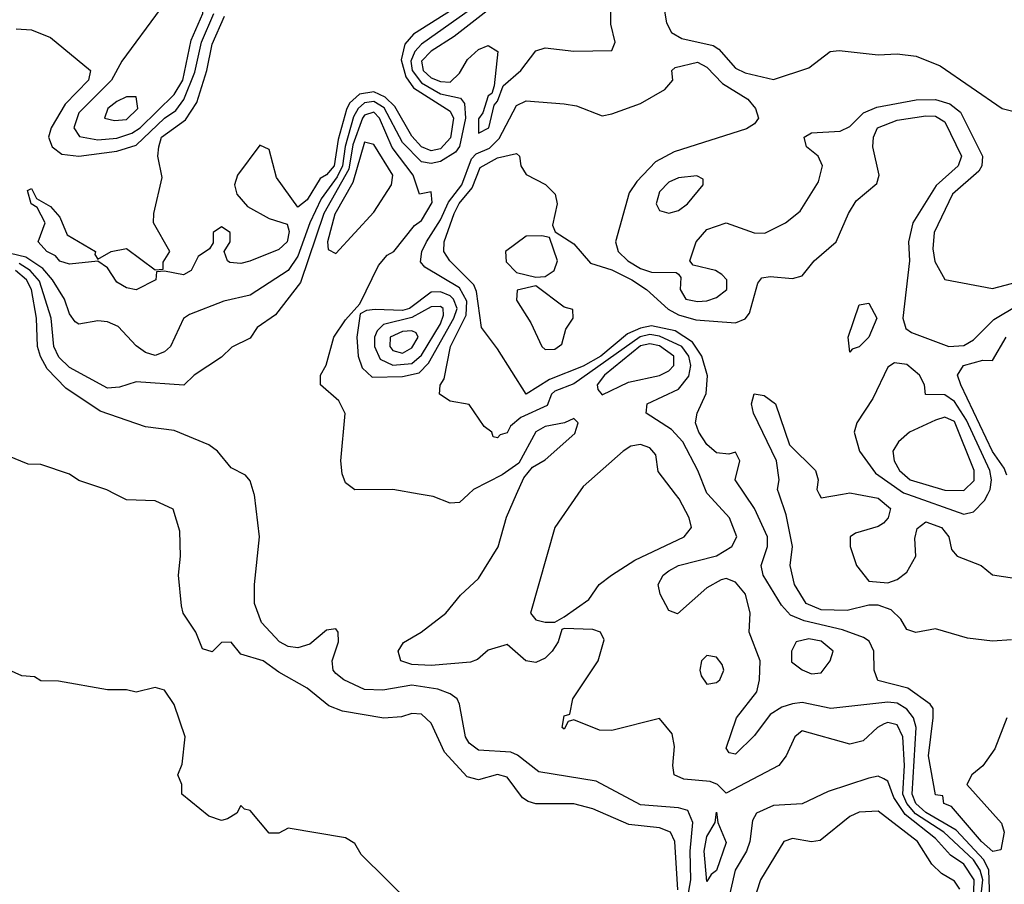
# Model space of a CAD drawing. Header units: inches. Extents: x 2380053 to 2584298, y 380219 to 546618.
# Tile 490 of 656: x 2491146 to 2493215, y 479180 to 480997. Entities that reach past the tile are written whole.
import ezdxf

# ---------------------------------------------------------------- set-up
doc = ezdxf.new("R2010")
doc.units = ezdxf.units.IN
doc.header["$MEASUREMENT"] = 0
doc.layers.add('C4497', color=7, linetype='Continuous')
doc.layers.add('C4498', color=7, linetype='Continuous')

msp = doc.modelspace()

# ---------------------------------------------------------------- linework, layer by layer
at = {"layer": 'C4497', "color": 2}
for points, elevation in [([(2492528.5, 479168.5), (2492522.7, 479270), (2492513, 479290), (2492490, 479299.2), (2492425.6, 479305.6), (2492350, 479338.9), (2492310, 479349.7), (2492230, 479349.6), (2492214.3, 479354.3), (2492202, 479362), (2492170, 479405.1), (2492150, 479411.1), (2492110, 479399.5), (2492086, 479406), (2492038.2, 479458.2), (2492010, 479519), (2491990, 479538), (2491970, 479539.3), (2491948, 479532), (2491910.6, 479529.4), (2491823.9, 479543.9), (2491795.3, 479555.3), (2491750, 479592.3), (2491690, 479626), (2491657.2, 479650), (2491610, 479664), (2491590, 479688.7), (2491570, 479688), (2491550, 479668.7), (2491530, 479675.3), (2491516, 479710), (2491489, 479750), (2491485.6, 479765.6), (2491479.6, 479830), (2491483.7, 479870), (2491482, 479922), (2491468.4, 479968.4), (2491430, 479986), (2491370, 479988), (2491346.3, 480000)], 30), ([(2492538.6, 479090), (2492556.4, 479190), (2492554.4, 479250), (2492560.3, 479310), (2492550, 479335.6), (2492530, 479341.1), (2492450, 479347.1), (2492356.8, 479396.8), (2492236.4, 479416.4), (2492191.8, 479451.8), (2492177.8, 479457.8), (2492110, 479462), (2492090, 479477), (2492082.6, 479490), (2492070, 479559), (2492065.1, 479570), (2492050, 479580.5), (2492024, 479590), (2491970, 479598.4), (2491908.4, 479588.5), (2491870, 479589.8), (2491826.6, 479610), (2491810, 479622.9), (2491804.7, 479630), (2491802.4, 479650), (2491815.6, 479690), (2491815.1, 479710), (2491810, 479717.2), (2491790, 479714.5), (2491755.3, 479684.7), (2491730, 479676.8), (2491710, 479679.8), (2491691.8, 479690), (2491653.6, 479730), (2491638.9, 479770), (2491638.9, 479810), (2491649.5, 479910), (2491638.9, 479998.9), (2491638.6, 480000)], 26), ([(2493157.9, 479082.1), (2493169.9, 479190), (2493164.2, 479210), (2493150, 479231.6), (2493087.5, 479290), (2493028.1, 479328.1), (2493009.9, 479350), (2493001.6, 479370), (2493005.2, 479430), (2493001.8, 479490), (2492990, 479515.1), (2492970, 479520.4), (2492962.6, 479517.4), (2492948.2, 479510), (2492918.3, 479481.7), (2492890, 479474.5), (2492790, 479502.7), (2492774.8, 479490), (2492756.3, 479450), (2492740.7, 479430), (2492630, 479372), (2492612, 479390), (2492596.5, 479396.5), (2492541.4, 479401.5), (2492521.2, 479410), (2492518, 479430), (2492522, 479470), (2492516.6, 479496.6), (2492490, 479528.7), (2492390, 479503.7), (2492364.1, 479504.1), (2492310, 479526), (2492298, 479522), (2492290, 479506), (2492286, 479510), (2492290, 479534), (2492302, 479538), (2492308, 479570), (2492361.2, 479650), (2492374, 479694), (2492366, 479710), (2492350, 479715.3), (2492290, 479718), (2492284.7, 479715.3), (2492277.3, 479690), (2492264.9, 479670), (2492250, 479655.1), (2492230, 479646.6), (2492209.6, 479649.6), (2492170, 479684), (2492130, 479672), (2492107.7, 479652.3), (2492093, 479647), (2492010, 479639.7), (2491970, 479642), (2491946.6, 479650), (2491940.9, 479670), (2491951.9, 479688.1), (2491989, 479710), (2492041.2, 479750), (2492071.9, 479788.1), (2492110, 479822.8), (2492151, 479889), (2492168.4, 479951.6), (2492189.9, 480000)], 22), ([(2492088.5, 480000), (2492070, 479982.7), (2492050, 479980.9), (2492014.7, 479994.8), (2491984.9, 480000)], 22), ([(2492318.8, 480000), (2492270.3, 479930), (2492218.8, 479750), (2492230, 479736), (2492250, 479731), (2492270, 479731), (2492290, 479742), (2492341.5, 479778.5), (2492363.7, 479810), (2492389.3, 479830), (2492438.5, 479861.5), (2492542, 479910), (2492557.2, 479930), (2492552.7, 479950), (2492531.8, 479990), (2492524.1, 480000)], 22), ([(2493187.4, 479070), (2493182.6, 479210), (2493171.8, 479231.8), (2493113.8, 479293.8), (2493050, 479331.2), (2493029, 479350), (2493021.4, 479370), (2493029.9, 479510), (2493024.4, 479530), (2493010, 479548.6), (2492990, 479560.8), (2492970, 479563.1), (2492850, 479549.7), (2492790, 479562), (2492770, 479559.7), (2492747.3, 479552.7), (2492722.9, 479537.1), (2492690, 479492.7), (2492650, 479454), (2492636.4, 479456.4), (2492630, 479466), (2492652.3, 479530), (2492695.1, 479584.9), (2492700.7, 479610), (2492701.6, 479650), (2492678.7, 479710), (2492680.5, 479750), (2492671, 479790), (2492650, 479815.4), (2492630, 479822.6), (2492619.9, 479820.1), (2492590, 479803.5), (2492528.4, 479748.4), (2492510, 479755.3), (2492491.6, 479790), (2492487.6, 479810), (2492497.6, 479830), (2492510, 479838.9), (2492530, 479850.2), (2492610, 479870.3), (2492642, 479890), (2492653, 479910), (2492637.4, 479950), (2492591.8, 480000)], 18), ([(2493220.3, 479530), (2493195.3, 479464.7), (2493170, 479429.4), (2493146.8, 479410), (2493136, 479390), (2493208.7, 479308.7), (2493214.9, 479290), (2493207.3, 479252.7), (2493190.5, 479249.5), (2493167, 479270), (2493104, 479344), (2493088, 479350), (2493086, 479366), (2493070, 479368), (2493055.6, 479450), (2493065.7, 479530), (2493065.1, 479550), (2493058.8, 479558.8), (2493012.5, 479592.5), (2492948.8, 479608.8), (2492941.7, 479630), (2492941, 479670), (2492930.8, 479690.8), (2492919, 479699), (2492875.2, 479715.2), (2492794.1, 479734.1), (2492765.8, 479745.8), (2492746.8, 479766.8), (2492707.8, 479830), (2492704.2, 479850), (2492716.9, 479890), (2492716.9, 479910), (2492689.8, 479969.8), (2492669.5, 480000)], 14), ([(2493230, 479694), (2493190, 479691.3), (2493137.5, 479697.5), (2493070, 479717.2), (2493029.1, 479709.1), (2493010, 479715.3), (2492997.2, 479737.2), (2492976.9, 479756.9), (2492950, 479766.6), (2492930, 479766.6), (2492884.4, 479755.6), (2492830, 479756.8), (2492798.7, 479770), (2492774, 479810), (2492765.1, 479850), (2492769.7, 479890), (2492756.3, 479956.3), (2492741.8, 480000)], 10), ([(2492826, 480000), (2492830, 479992), (2492874.5, 480000)], 10), ([(2492904.7, 480000), (2492950, 479991.4), (2492975.5, 479970), (2492970.6, 479950), (2492960.7, 479939.3), (2492950, 479931.8), (2492902, 479918), (2492891, 479910), (2492890.8, 479890), (2492904, 479850), (2492930, 479817.3), (2492970, 479813.4), (2492990, 479820.7), (2493010, 479836), (2493029, 479870), (2493026.8, 479906.8), (2493031.9, 479928.1), (2493050, 479941.6), (2493083, 479930), (2493098.4, 479910), (2493103.8, 479883.8), (2493116, 479870), (2493166, 479850), (2493190, 479830.8), (2493236.5, 479823.5)], 10), ([(2493011.7, 480000), (2493130, 479957.7), (2493150, 479963.1), (2493173.5, 479986.5), (2493180.3, 480000)], 14), ([(2491970, 479138), (2491863.1, 479243.1), (2491850, 479266), (2491830, 479278), (2491710, 479298), (2491690, 479288), (2491670, 479288), (2491630, 479335.3), (2491618, 479338), (2491610, 479346), (2491602, 479330), (2491582, 479318), (2491570, 479314), (2491543.2, 479323.2), (2491486, 479370), (2491486, 479390), (2491478, 479410), (2491487.3, 479432.7), (2491493.2, 479490), (2491470, 479558), (2491450, 479588), (2491430, 479594), (2491390, 479584), (2491370, 479589), (2491330, 479589), (2491227.3, 479607.3), (2491190, 479608), (2491176.4, 479616.4), (2491150, 479618), (2491114.6, 479634.6)], 34), ([(2493150, 479140.7), (2493151.7, 479190), (2493130, 479222.3), (2493101.8, 479241.8), (2493070, 479276.8), (2493006.8, 479326.8), (2492982.5, 479362.5), (2492970, 479397), (2492962, 479402), (2492950, 479407.6), (2492930, 479403.6), (2492844.9, 479375.1), (2492790, 479349.6), (2492730, 479346), (2492694, 479330), (2492685.8, 479314.2), (2492680.3, 479270), (2492673.1, 479250), (2492649.2, 479210), (2492611.9, 479048.1)], 26), ([(2493121.6, 479170), (2493110, 479186.6), (2493082.7, 479202.7), (2493062.7, 479222.7), (2493032.6, 479270), (2492950, 479334), (2492910, 479331.5), (2492890, 479322.7), (2492828, 479272), (2492810, 479269.3), (2492770, 479276.2), (2492751.3, 479270), (2492702.4, 479190), (2492670.4, 479090)], 30)]:
    msp.add_lwpolyline(points, dxfattribs=dict(at, elevation=elevation))
for points, elevation in [([(2492804.2, 479695.8), (2492777.3, 479690), (2492767.7, 479670), (2492768, 479648), (2492790, 479631), (2492810, 479622.8), (2492830, 479624.7), (2492849.2, 479650), (2492855.1, 479670), (2492830, 479690.9)], 18), ([(2492590, 479661.2), (2492578.8, 479650), (2492574.8, 479630), (2492578, 479618), (2492590, 479601), (2492610, 479604), (2492617.2, 479610), (2492625.2, 479630), (2492622, 479642), (2492610, 479657.2)], 22), ([(2492590, 479186), (2492584.4, 479250), (2492590, 479280.7), (2492607, 479310), (2492610, 479332), (2492613, 479310), (2492630, 479268), (2492610, 479209), (2492598.8, 479201.2)], 22)]:
    msp.add_lwpolyline(points, close=True, dxfattribs=dict(at, elevation=elevation))
at = {"layer": 'C4498', "color": 2}
for points, elevation in [([(2492490, 481078), (2492504.9, 480990), (2492515.5, 480970), (2492537.2, 480957.2), (2492603, 480943), (2492615.1, 480935.1), (2492650, 480894.9), (2492670, 480885.3), (2492730, 480871.3), (2492804.1, 480895.9), (2492849, 480930), (2492867.5, 480932.5), (2492950, 480923), (2492990, 480925.5), (2493030, 480920.5), (2493079.9, 480899.9), (2493210.4, 480810.4), (2493250, 480800.4)], 22), ([(2492159.5, 481040.5), (2492058.6, 480961.4), (2492010, 480930.6), (2491990.2, 480910), (2491993.4, 480890), (2492010, 480875), (2492030, 480866.7), (2492050, 480865.8), (2492070, 480884.4), (2492086.5, 480913.5), (2492110, 480934), (2492130, 480943), (2492150.4, 480930.4), (2492142.4, 480857.6), (2492138, 480842), (2492130, 480837.2), (2492119.1, 480800.9), (2492110, 480788.7), (2492110, 480758.8), (2492131.8, 480770), (2492142.5, 480817.5), (2492150, 480826), (2492162, 480858), (2492199, 480890), (2492230, 480931.3), (2492250, 480938), (2492310, 480931), (2492390, 480932), (2492397.2, 480950), (2492387.6, 480987.6), (2492388, 481030)], 22), ([(2492097.9, 481022.1), (2491990, 480945.2), (2491975.9, 480930), (2491967.7, 480910), (2491970.6, 480890), (2491990, 480864), (2492030, 480841.2), (2492071.9, 480831.9), (2492080.7, 480820.7), (2492082.5, 480790), (2492069.6, 480730.4), (2492061.3, 480718.7), (2492030, 480699), (2492010, 480694.4), (2491990, 480698.3), (2491950, 480738.8), (2491911.5, 480811.5), (2491890, 480824.7), (2491870, 480822), (2491856.6, 480810), (2491847, 480793), (2491829.4, 480730.6), (2491824.2, 480690), (2491813, 480667), (2491779.4, 480620.6), (2491755.4, 480570), (2491730, 480499.7), (2491710, 480469.7), (2491630, 480418.3), (2491574.6, 480405.4), (2491502.3, 480377.7), (2491490, 480369.2), (2491462.4, 480310), (2491450, 480298.7), (2491430, 480291.3), (2491410, 480297.4), (2491390, 480311.6), (2491352.4, 480352.4), (2491330, 480362.3), (2491310, 480364.4), (2491270, 480357), (2491262, 480362), (2491250, 480379), (2491239.7, 480410), (2491214.8, 480450), (2491194.3, 480474.3), (2491158.1, 480498.1), (2491093.5, 480513.5)], 18), ([(2492070, 481027.3), (2491973.3, 480966.7), (2491954.8, 480945.2), (2491947.3, 480912.7), (2491956.9, 480876.9), (2491973.4, 480853.4), (2492050, 480804.9), (2492057.5, 480790), (2492051.3, 480748.7), (2492030, 480725.6), (2492010, 480721.7), (2491990, 480729.8), (2491970, 480752.3), (2491934.2, 480814.2), (2491913.9, 480833.9), (2491890, 480845.2), (2491859.8, 480840.2), (2491838.5, 480821.5), (2491832.1, 480807.9), (2491814.7, 480745.3), (2491806.2, 480690), (2491790, 480670.9), (2491776.9, 480663.1), (2491750, 480618.4), (2491730, 480602.7), (2491685.1, 480665.1), (2491670, 480724), (2491650, 480733.2), (2491603, 480670), (2491597.1, 480650), (2491601.6, 480630), (2491624.4, 480604.4), (2491670, 480579.3), (2491707.5, 480567.5), (2491711.9, 480551.9), (2491708, 480530), (2491690, 480514), (2491629.5, 480489.5), (2491610, 480484.5), (2491587, 480487), (2491582, 480490), (2491575.3, 480510), (2491588, 480530), (2491588, 480550), (2491570, 480562), (2491552, 480550), (2491552, 480528), (2491544.7, 480515.3), (2491520.7, 480499.3), (2491506, 480470), (2491490, 480460.9), (2491450, 480468.7), (2491432.7, 480467.3), (2491431.3, 480450), (2491390, 480429.3), (2491370, 480433.2), (2491350, 480445.2), (2491330, 480475.3), (2491310, 480489.2), (2491250, 480482.9), (2491230, 480489.6), (2491220.5, 480500.5), (2491202.7, 480510), (2491184, 480530), (2491199, 480570), (2491182, 480602), (2491169.3, 480610), (2491162, 480638), (2491170, 480642), (2491181, 480621), (2491210, 480604.7), (2491230, 480582), (2491245.2, 480545.2), (2491304.7, 480510), (2491303.6, 480503.6), (2491310, 480494), (2491338, 480510), (2491370, 480516.3), (2491430, 480471.3), (2491447.3, 480472.7), (2491447.3, 480487.3), (2491461.2, 480510), (2491427, 480570), (2491427.3, 480590), (2491445.2, 480665.2), (2491436, 480710), (2491438, 480730), (2491443.8, 480750), (2491493.7, 480786.3), (2491517.5, 480822.6), (2491539, 480890), (2491550, 480945.5), (2491576, 481004)], 14), ([(2491138, 480978), (2491170, 480975.3), (2491210, 480959.5), (2491294, 480890), (2491290.3, 480870), (2491240.9, 480819.1), (2491211.6, 480770), (2491206.4, 480750), (2491214, 480730), (2491234.4, 480714.4), (2491270, 480710.2), (2491350, 480720.5), (2491390, 480733.1), (2491449.9, 480790.1), (2491473.9, 480806.1), (2491490.8, 480829.2), (2491513.3, 480886.7), (2491527.3, 480950), (2491553.2, 481010)], 18), ([(2492591.8, 480000), (2492590, 480002), (2492571.1, 480050), (2492539.2, 480110), (2492515.7, 480135.7), (2492462, 480170), (2492464, 480190), (2492530, 480220.9), (2492551.8, 480248.2), (2492555.8, 480270), (2492551.8, 480290), (2492537.3, 480310), (2492490, 480332.2), (2492470, 480335.3), (2492449.4, 480330.6), (2492310, 480232.1), (2492270, 480216.5), (2492263, 480210), (2492253.8, 480186.2), (2492199, 480161), (2492177.1, 480142.9), (2492170, 480129.2), (2492155.3, 480124.7), (2492150, 480118), (2492140.4, 480120.4), (2492138, 480130), (2492122, 480142), (2492090, 480188.7), (2492050, 480195.3), (2492028, 480210), (2492029, 480229), (2492037.5, 480242.5), (2492051.2, 480310), (2492084, 480376), (2492085.3, 480405.3), (2492070, 480433.3), (2491997.1, 480477.1), (2491988, 480488), (2491990.9, 480510), (2492000.7, 480530), (2492030, 480576.5), (2492046.8, 480613.2), (2492074.7, 480650), (2492095.2, 480704.8), (2492104.8, 480715.2), (2492132.8, 480727.2), (2492152.9, 480747.1), (2492190, 480816.9), (2492210, 480826.7), (2492290, 480820.2), (2492315.9, 480815.9), (2492370, 480794.9), (2492390, 480798.9), (2492450, 480821.1), (2492501.2, 480850), (2492518, 480870), (2492516, 480890), (2492523.3, 480896.7), (2492570, 480907.4), (2492590, 480897.4), (2492622.7, 480862.7), (2492676, 480830), (2492692, 480810), (2492698.4, 480790), (2492690, 480778), (2492672.8, 480767.3), (2492521, 480719), (2492482, 480698), (2492442.9, 480657.1), (2492426.8, 480633.2), (2492397.4, 480530), (2492403.1, 480510), (2492423.6, 480490), (2492450, 480474.2), (2492473.6, 480466.4), (2492525.4, 480465.4), (2492530, 480462), (2492535.3, 480455.3), (2492534, 480430), (2492545.5, 480410), (2492570, 480404.6), (2492590, 480406), (2492610, 480413.4), (2492631.5, 480430), (2492631.5, 480450), (2492621.2, 480461.2), (2492608, 480470), (2492560.9, 480480.9), (2492554, 480490), (2492567.6, 480530), (2492590, 480556.4), (2492630, 480570.4), (2492688.9, 480548.9), (2492711.3, 480548.7), (2492755.3, 480570), (2492785.6, 480594.4), (2492824.1, 480655.9), (2492832.7, 480690), (2492824, 480710), (2492799, 480730), (2492794, 480750), (2492810, 480759.1), (2492870, 480762.4), (2492890, 480772.7), (2492919.1, 480800.9), (2492946.9, 480813.1), (2493030, 480828.4), (2493070, 480829.3), (2493100.1, 480820.1), (2493122.7, 480802.7), (2493168.9, 480710), (2493167.4, 480690), (2493161.1, 480678.9), (2493106, 480630), (2493067.2, 480550), (2493064.8, 480515.2), (2493069, 480489), (2493090, 480450.8), (2493190, 480432.4), (2493270, 480453.4)], 18), ([(2491984.9, 480000), (2491930, 480009.7), (2491850, 480009.4), (2491830, 480024), (2491823, 480043), (2491820.5, 480070), (2491829.5, 480169.5), (2491816, 480196), (2491778, 480230), (2491778, 480250), (2491789.3, 480270.7), (2491806, 480330), (2491830, 480366), (2491860.2, 480399.8), (2491899.5, 480480.5), (2491918, 480502), (2491931.8, 480510), (2491975.4, 480564.6), (2491990, 480574.8), (2492012.5, 480612.5), (2492010, 480635.3), (2491986, 480630), (2491972.6, 480670), (2491928.5, 480728.5), (2491901.7, 480790), (2491890, 480802.6), (2491870, 480796.2), (2491866, 480790), (2491845.8, 480734.2), (2491837.3, 480682.7), (2491784.7, 480590), (2491735.4, 480444.6), (2491683.4, 480376.6), (2491644.7, 480350), (2491630, 480328), (2491591.1, 480308.9), (2491570, 480288), (2491512, 480250), (2491490.8, 480229.2), (2491390, 480236), (2491355.3, 480224.7), (2491330, 480223), (2491250, 480266), (2491228.1, 480288.1), (2491217.4, 480310), (2491211.6, 480370), (2491187.3, 480447.3), (2491167.7, 480470), (2491144.5, 480484.5)], 22), ([(2492669.5, 480000), (2492649.4, 480030), (2492659, 480070), (2492650, 480088), (2492636, 480084), (2492610, 480087), (2492590, 480104.2), (2492573, 480130), (2492566, 480150), (2492569.5, 480170), (2492588.3, 480211.7), (2492591.2, 480248.8), (2492579.4, 480290), (2492559.5, 480319.5), (2492523.5, 480343.5), (2492473.4, 480353.4), (2492450, 480349), (2492423, 480337), (2492366.9, 480290), (2492330, 480268.8), (2492259.3, 480240.7), (2492210, 480209.8), (2492150, 480305.6), (2492116, 480350), (2492105.8, 480425.8), (2492099.8, 480439.8), (2492049.7, 480490), (2492037.2, 480510), (2492037.8, 480530), (2492058.4, 480590), (2492069.2, 480610.8), (2492096.6, 480643.4), (2492113.6, 480686.4), (2492150, 480706.5), (2492190, 480716), (2492196, 480710), (2492198.8, 480690), (2492210, 480671.3), (2492250.6, 480650.6), (2492270.6, 480630.6), (2492274.8, 480610), (2492265.4, 480565.4), (2492271.1, 480551.1), (2492310, 480526), (2492345.3, 480485.3), (2492390, 480471.3), (2492431.8, 480450), (2492463.1, 480430), (2492508.6, 480388.6), (2492530, 480376.6), (2492566.5, 480366.5), (2492650, 480360.3), (2492670, 480368.2), (2492679.5, 480380.5), (2492696.6, 480443.4), (2492705.6, 480454.4), (2492722.5, 480457.5), (2492770, 480453.4), (2492790, 480458.8), (2492815.1, 480490), (2492861.6, 480530), (2492887.3, 480590), (2492903.8, 480616.2), (2492947.2, 480652.8), (2492951.6, 480670), (2492938.9, 480730), (2492939.7, 480750), (2492948.3, 480770), (2492990, 480785.5), (2493050, 480795), (2493070, 480794), (2493090, 480782.6), (2493124.7, 480710), (2493118.3, 480690), (2493071.5, 480648.5), (2493022.4, 480570), (2493013.8, 480530), (2493015.6, 480490), (2493001.7, 480370), (2493008.1, 480348.1), (2493019.9, 480339.9), (2493098, 480310), (2493130, 480312.6), (2493150, 480324.4), (2493193, 480367), (2493243.2, 480396.8)], 14), ([(2491638.6, 480000), (2491630, 480028), (2491620.2, 480040.2), (2491590, 480055.3), (2491561.2, 480090), (2491543.3, 480103.3), (2491470, 480134), (2491410, 480141.6), (2491314.6, 480174.6), (2491242.8, 480222.8), (2491203.4, 480263.4), (2491189, 480289), (2491183.1, 480310), (2491181, 480370), (2491170.5, 480430), (2491159.9, 480450), (2491136.8, 480470)], 26), ([(2493220, 480040), (2493214.7, 480054.7), (2493189.9, 480089.9), (2493123.5, 480230), (2493116.3, 480250), (2493129.2, 480270), (2493170, 480281.3), (2493190, 480280.7), (2493218.7, 480330)], 10), ([(2493180.3, 480000), (2493185.3, 480010), (2493188.3, 480030), (2493184.3, 480050), (2493135.2, 480155.2), (2493110, 480194.5), (2493090, 480208.5), (2493049.3, 480209.3), (2493047, 480230), (2493036.9, 480250), (2493010, 480272.6), (2492984.2, 480275.8), (2492970, 480266.6), (2492938.9, 480201.1), (2492904.9, 480150), (2492899.3, 480130), (2492910.4, 480090), (2492943.9, 480043.9), (2493003.1, 480003.1), (2493011.7, 480000)], 14), ([(2492741.8, 480000), (2492738.4, 480010), (2492741.6, 480030), (2492736.2, 480070), (2492687.6, 480170), (2492683.6, 480190), (2492689.5, 480210.5), (2492710, 480207.3), (2492734, 480190), (2492763.4, 480103.4), (2492818, 480050), (2492824, 480030), (2492821, 480010), (2492826, 480000)], 10), ([(2492189.9, 480000), (2492205.4, 480034.6), (2492223, 480057), (2492250, 480072.4), (2492312.5, 480127.5), (2492319.3, 480150), (2492310, 480159.3), (2492290.4, 480149.6), (2492250, 480142.2), (2492230, 480131.1), (2492194.9, 480065.1), (2492159.7, 480040.3), (2492099.1, 480010), (2492088.5, 480000)], 22), ([(2492524.1, 480000), (2492487.7, 480047.7), (2492482.5, 480082.5), (2492470, 480097), (2492450, 480104.5), (2492430, 480100.7), (2492414, 480090), (2492330, 480016.2), (2492318.8, 480000)], 22), ([(2491346.3, 480000), (2491328.9, 480008.9), (2491270, 480028.7), (2491250, 480042), (2491190, 480062), (2491163.1, 480063.1), (2491120.4, 480080.4)], 30), ([(2492874.5, 480000), (2492890, 480002.8), (2492904.7, 480000)], 10)]:
    msp.add_lwpolyline(points, dxfattribs=dict(at, elevation=elevation))
for points, elevation in [([(2491510, 481041.5), (2491470, 481038.2), (2491441, 481019), (2491360.3, 480910), (2491338.5, 480870), (2491270, 480801.3), (2491259.1, 480770), (2491271.2, 480751.2), (2491310, 480744.2), (2491350, 480748.1), (2491381.3, 480758.7), (2491398.5, 480770), (2491470, 480839.7), (2491488.4, 480870), (2491505.9, 480954.1), (2491530.5, 481010), (2491529.6, 481030), (2491518.3, 481038.3)], 22), ([(2491370, 480834.7), (2491350, 480825.1), (2491330.6, 480810), (2491324, 480790), (2491345.1, 480785.1), (2491370, 480787.2), (2491393.7, 480810), (2491390, 480834.5)], 26), ([(2491870, 480739.6), (2491845.5, 480654.5), (2491808.2, 480588.2), (2491792.7, 480530), (2491794, 480514), (2491810, 480505.5), (2491890, 480592.2), (2491926.9, 480650), (2491929.7, 480670), (2491890, 480734.5)], 26), ([(2492568.9, 480668.9), (2492530, 480664.5), (2492510, 480655.6), (2492490, 480635.1), (2492483, 480610), (2492490, 480596), (2492510, 480590.7), (2492530, 480596.3), (2492549.2, 480610), (2492582, 480650), (2492582, 480662)], 22), ([(2492243.1, 480543.1), (2492210, 480542), (2492166.4, 480510), (2492167.8, 480487.8), (2492190, 480466), (2492230, 480456), (2492250, 480457.3), (2492269, 480470), (2492276, 480490), (2492259, 480539)], 14), ([(2492030, 480425.2), (2492010, 480424.1), (2491964.9, 480390), (2491950, 480385.8), (2491892.3, 480387.7), (2491874.4, 480385.6), (2491861.4, 480378.6), (2491853.8, 480330), (2491857, 480290), (2491865.2, 480265.2), (2491886, 480246), (2491950, 480247.5), (2491984.8, 480255.2), (2492005, 480275), (2492058.2, 480370), (2492064.9, 480390), (2492057.3, 480410), (2492050, 480417)], 22), ([(2492230, 480438), (2492191.1, 480428.9), (2492190, 480407.3), (2492219.9, 480359.9), (2492243, 480310), (2492250, 480303.8), (2492270, 480304.9), (2492284.7, 480315.3), (2492293.2, 480346.8), (2492308.7, 480370), (2492308, 480388), (2492290, 480393.2)], 14), ([(2492890, 480298), (2492886.6, 480330), (2492910, 480398), (2492930, 480401), (2492947.3, 480370), (2492930.4, 480330), (2492910, 480309.2), (2492895.3, 480304.7)], 10), ([(2492030, 480394.5), (2492010, 480393.7), (2491970, 480370.9), (2491910, 480356.2), (2491897, 480343), (2491890.9, 480330), (2491890.9, 480310), (2491903.4, 480283.4), (2491930, 480270.8), (2491970, 480274.8), (2491990, 480292.2), (2492030, 480357.7), (2492036, 480376), (2492035.3, 480390)], 26), ([(2491970, 480343.5), (2491950, 480341.8), (2491923.9, 480330), (2491923.2, 480310), (2491930, 480301.5), (2491950, 480296.2), (2491970, 480307.2), (2491982.7, 480330), (2491979, 480339)], 30), ([(2492470, 480315.7), (2492450, 480311.4), (2492374.3, 480250), (2492358.9, 480230), (2492360.3, 480220.2), (2492370, 480208.5), (2492425, 480235), (2492490, 480249.1), (2492510, 480258.9), (2492520.4, 480270), (2492520.3, 480290), (2492490, 480311.9)], 22), ([(2493090, 480162), (2493070, 480155.3), (2493015.5, 480130), (2492992.4, 480110), (2492980.4, 480090), (2492983.7, 480070), (2492994.9, 480050), (2493017, 480030), (2493090, 480008.2), (2493130, 480007.6), (2493151.4, 480028.6), (2493151.7, 480050), (2493110, 480152.9)], 18)]:
    msp.add_lwpolyline(points, close=True, dxfattribs=dict(at, elevation=elevation))

doc.saveas('drawing.dxf')
